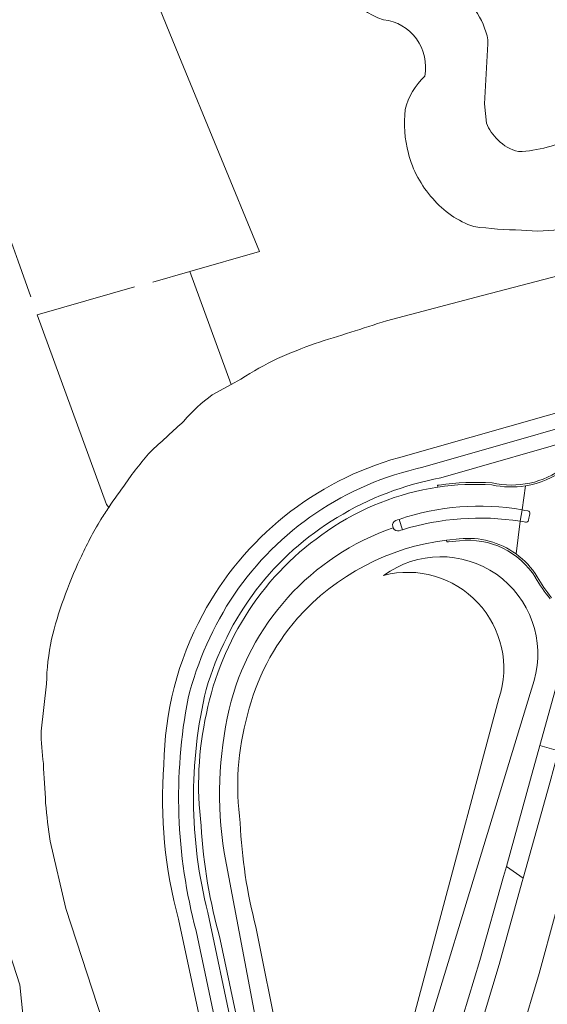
# Model space of a CAD drawing. Header units: metres. Extents: x 197700 to 204338, y 317132 to 325229.
# Tile 419 of 656: x 201081 to 201192, y 318522 to 318730. Entities that reach past the tile are written whole.
import ezdxf

# ---------------------------------------------------------------- set-up
doc = ezdxf.new("R2010")
doc.units = ezdxf.units.M
for name, color, linetype, lineweight in [('B-WE-GR-GRAS-GV', 60, 'Continuous', 13), ('B-WE-IE-TERREINAFSCHEIDING_KUNSTMATIG_HEKWERK-G', 20, 'IE-TERREINAFSCHEIDING-KUNSTMATIG', 18), ('B-WE-OG-TERREIN_CULTUURSCHEIDING-GV', 7, 'Continuous', 18), ('B-WE-OG-WATER-GV', 130, 'Continuous', 18), ('B-WE-OG-WATER_GREPPEL-GV', 160, 'Continuous', 18), ('B-WE-OG-WATER_SLOOT-GV', 120, 'Continuous', 18), ('B-WE-OG-WEG-GV', 7, 'Continuous', 18), ('B-WE-VH-ONVERHARD-GV', 252, 'Continuous', 18), ('B-WE-VH-VERHARDING_ASFALT-GV', 252, 'Continuous', 18), ('B-WE-VH-VERHARDING_BETON-GV', 252, 'Continuous', 18), ('B-WE-VH-VERHARDING_BETONSTRAATSTEEN-GV', 252, 'Continuous', 18)]:
    doc.layers.add(name, color=color, linetype=linetype, lineweight=lineweight)
doc.linetypes.add('IE-TERREINAFSCHEIDING-KUNSTMATIG', pattern='A,4,[82,NLCS.SHX,S=0.75,R=90,X=0,Y=0],4,-2', length=10)

msp = doc.modelspace()

# ---------------------------------------------------------------- linework, layer by layer
at = {"layer": 'B-WE-GR-GRAS-GV'}
for points in [[(201157.955, 318666.521), (201176.858, 318671.538), (201202.2, 318678.102), (201214.406, 318694.016), (201225.759, 318708.685), (201236.303, 318722.547), (201247.731, 318739.086), (201255.892, 318750.934), (201263.739, 318769.391)], [(200891.598, 318658.361), (200935.725, 318677.068), (200966.423, 318610.876), (201023.021, 318635.818), (201066.19, 318502.955), (201082.076, 318508.765), (201099.236, 318515.04), (201090.286, 318542.434), (201087.004, 318556.627)], [(201121.216, 318650.857), (201125.174, 318653.052), (201127.265, 318654.217)], [(201085.129, 318579.872), (201085.682, 318584.871), (201086.24, 318589.87)]]:
    msp.add_lwpolyline(points, dxfattribs=at)
for points in [[(201157.325, 318730.098, -0.3566674), (201147.206, 318745.05)], [(201166.018, 318718.17, 0.4374503), (201157.325, 318730.098)], [(201161.905, 318711.128, -0.1413479), (201166.018, 318718.17)], [(201162.581, 318701.874, -0.0972572), (201161.905, 318711.128)], [(201167.697, 318692.346, -0.1219595), (201162.581, 318701.874)], [(201176.389, 318686.411, -0.1354296), (201167.697, 318692.346)], [(201186.418, 318685.675, -0.0289141), (201176.389, 318686.411)], [(201195.527, 318686.007, -0.0750908), (201186.418, 318685.675)], [(201142.915, 318661.733, 0.0009605), (201157.955, 318666.521)], [(201134.982, 318658.544, -0.0190475), (201142.915, 318661.733)], [(201127.265, 318654.217, -0.0328478), (201134.982, 318658.544)], [(201115.203, 318645.314, -0.064561), (201121.216, 318650.857)], [(201108.528, 318639.234, 0.00149), (201115.203, 318645.314)], [(201102.986, 318632.235, -0.0404466), (201108.528, 318639.234)], [(201099.391, 318627.13, -0.0115067), (201102.986, 318632.235)], [(201097.713, 318624.566, -0.0056099), (201099.391, 318627.13)], [(201093.349, 318616.289, -0.0292081), (201097.713, 318624.566)], [(201089.862, 318607.806, -0.0234255), (201093.349, 318616.289)], [(201087.304, 318599.278, -0.0241625), (201089.862, 318607.806)], [(201086.24, 318589.87, -0.0461418), (201087.304, 318599.278)], [(201085.576, 318573.059, -0.0356581), (201085.129, 318579.872)], [(201086.062, 318564.687, 0.0019185), (201085.576, 318573.059)], [(201087.004, 318556.627, -0.0143984), (201086.062, 318564.687)]]:
    msp.add_lwpolyline(points, format="xyb", dxfattribs=at)
at = {"layer": 'B-WE-IE-TERREINAFSCHEIDING_KUNSTMATIG_HEKWERK-G'}
for points in [[(201157.955, 318666.521), (201176.858, 318671.538), (201202.2, 318678.102), (201214.406, 318694.016), (201225.759, 318708.685), (201236.303, 318722.547), (201247.731, 318739.086), (201255.892, 318750.934), (201263.739, 318769.391)], [(200926.639, 318749.578), (200913.984, 318745.273), (200956.098, 318717.249), (200949.898, 318726.014), (200961.317, 318729.357), (200964.98, 318730.343), (200985.042, 318733.433), (201007.182, 318736.881), (201029.307, 318746.952), (201052.217, 318757.429), (201059.943, 318759.944), (201075.754, 318765.166), (201095.854, 318767.587), (201103.467, 318748.759), (201114.181, 318722.556), (201131.15, 318681.167), (201116.459, 318676.955)], [(201082.948, 318671.595), (201080.238, 318679.118), (201067.567, 318714.591)], [(201116.459, 318676.955), (201108.662, 318674.682)], [(201116.459, 318676.955), (201125.174, 318653.052)], [(201104.777, 318673.684), (201084.303, 318667.79), (201098.877, 318627.744), (201099.391, 318627.13)], [(201028.489, 318653.599), (201036.51, 318639.519), (201044.527, 318631.187), (201048.499, 318620.916), (201049.745, 318612.084), (201050.242, 318600.64), (201060.719, 318577.507), (201070.431, 318555.911), (201073.355, 318548.571), (201080.581, 318526.33), (201082.072, 318511.84)], [(201121.216, 318650.857), (201125.174, 318653.052)], [(201125.174, 318653.052), (201127.265, 318654.217)], [(201085.129, 318579.872), (201085.682, 318584.871), (201086.24, 318589.87)], [(201099.236, 318515.04), (201090.286, 318542.434), (201087.004, 318556.627)]]:
    msp.add_lwpolyline(points, dxfattribs=at)
for points in [[(201142.915, 318661.733, 0.0009605), (201157.955, 318666.521)], [(201134.982, 318658.544, -0.0190475), (201142.915, 318661.733)], [(201127.265, 318654.217, -0.0328478), (201134.982, 318658.544)], [(201115.203, 318645.314, -0.064561), (201121.216, 318650.857)], [(201108.528, 318639.234, 0.00149), (201115.203, 318645.314)], [(201102.986, 318632.235, -0.0404466), (201108.528, 318639.234)], [(201099.391, 318627.13, -0.0115067), (201102.986, 318632.235)], [(201097.713, 318624.566, -0.0056099), (201099.391, 318627.13)], [(201093.349, 318616.289, -0.0292081), (201097.713, 318624.566)], [(201089.862, 318607.806, -0.0234255), (201093.349, 318616.289)], [(201087.304, 318599.278, -0.0241625), (201089.862, 318607.806)], [(201086.24, 318589.87, -0.0461418), (201087.304, 318599.278)], [(201085.576, 318573.059, -0.0356581), (201085.129, 318579.872)], [(201086.062, 318564.687, 0.0019185), (201085.576, 318573.059)], [(201087.004, 318556.627, -0.0143984), (201086.062, 318564.687)]]:
    msp.add_lwpolyline(points, format="xyb", dxfattribs=at)
at = {"layer": 'B-WE-OG-TERREIN_CULTUURSCHEIDING-GV'}
for points in [[(201263.739, 318769.391), (201255.892, 318750.934), (201247.731, 318739.086), (201236.303, 318722.547), (201225.759, 318708.685), (201214.406, 318694.016), (201202.2, 318678.102), (201176.858, 318671.538), (201157.955, 318666.521)], [(201127.265, 318654.217), (201125.174, 318653.052), (201121.216, 318650.857)], [(201160.518, 318637.623), (201214.629, 318653.012)], [(201086.24, 318589.87), (201085.682, 318584.871), (201085.129, 318579.872)], [(201181.682, 318586.805), (201154.509, 318485.116), (201157.873, 318488.113), (201186.783, 318582.996), (201188.233, 318587.825), (201189.073, 318590.564)], [(201087.004, 318556.627), (201090.286, 318542.434), (201099.236, 318515.04), (201102.152, 318506.116), (201102.619, 318504.484), (201108.764, 318482.977), (201108.973, 318481.711), (201104.714, 318465.435)], [(201120.915, 318508.279), (201114.09, 318540.156)]]:
    msp.add_lwpolyline(points, dxfattribs=at)
for points in [[(201157.955, 318666.521, -0.0009605), (201142.915, 318661.733)], [(201142.915, 318661.733, 0.0190475), (201134.982, 318658.544)], [(201134.982, 318658.544, 0.0328478), (201127.265, 318654.217)], [(201121.216, 318650.857, 0.064561), (201115.203, 318645.314)], [(201115.203, 318645.314, -0.00149), (201108.528, 318639.234)], [(201108.528, 318639.234, 0.0404466), (201102.986, 318632.235)], [(201119.187, 318604.483, -0.2040947), (201160.518, 318637.623)], [(201102.986, 318632.235, 0.0115067), (201099.391, 318627.13)], [(201099.391, 318627.13, 0.0056099), (201097.713, 318624.566)], [(201097.713, 318624.566, 0.0292081), (201093.349, 318616.289)], [(201093.349, 318616.289, 0.0234255), (201089.862, 318607.806)], [(201189.073, 318590.564, 0.7142778), (201157.358, 318612.773)], [(201157.358, 318612.773, -0.592938), (201181.682, 318586.805)], [(201089.862, 318607.806, 0.0241625), (201087.304, 318599.278)], [(201111.024, 318572.776, -0.1218378), (201119.187, 318604.483)], [(201087.304, 318599.278, 0.0461418), (201086.24, 318589.87)], [(201085.129, 318579.872, 0.0356581), (201085.576, 318573.059)], [(201085.576, 318573.059, -0.0019185), (201086.062, 318564.687)], [(201114.09, 318540.156, -0.0866958), (201111.024, 318572.776)], [(201086.062, 318564.687, 0.0143984), (201087.004, 318556.627)]]:
    msp.add_lwpolyline(points, format="xyb", dxfattribs=at)
at = {"layer": 'B-WE-OG-WATER-GV'}
for points in [[(201176.633, 318732.099, -0.1074156), (201179.367, 318725.848)], [(201191.874, 318703.203, 0.1819911), (201203.148, 318710.73)], [(201179.042, 318708.257, 0.1053068), (201181.465, 318704.716)], [(201181.465, 318704.716, 0.1500011), (201185.78, 318702.259)], [(201185.78, 318702.259, 0.0600915), (201191.874, 318703.203)]]:
    msp.add_lwpolyline(points, format="xyb", dxfattribs=at)
msp.add_lwpolyline([(201179.367, 318725.848), (201179.348, 318724.981), (201178.663, 318712.353), (201179.042, 318708.257)], dxfattribs=at)
at = {"layer": 'B-WE-OG-WATER_GREPPEL-GV'}
msp.add_lwpolyline([(201193.619, 318541.407), (201190.15, 318528.734), (201186.294, 318515.763)], dxfattribs=at)
at = {"layer": 'B-WE-OG-WATER_SLOOT-GV'}
for points in [[(201147.206, 318745.05, 0.3566674), (201157.325, 318730.098)], [(201179.367, 318725.848, 0.1074156), (201176.633, 318732.099)], [(201157.325, 318730.098, -0.4374503), (201166.018, 318718.17)], [(201166.018, 318718.17, 0.1413479), (201161.905, 318711.128)], [(201161.905, 318711.128, 0.0972572), (201162.581, 318701.874)], [(201203.148, 318710.73, -0.1819911), (201191.874, 318703.203)], [(201181.465, 318704.716, -0.1053068), (201179.042, 318708.257)], [(201185.78, 318702.259, -0.1500011), (201181.465, 318704.716)], [(201191.874, 318703.203, -0.0600915), (201185.78, 318702.259)], [(201162.581, 318701.874, 0.1219595), (201167.697, 318692.346)], [(201167.697, 318692.346, 0.1354296), (201176.389, 318686.411)], [(201176.389, 318686.411, 0.0289141), (201186.418, 318685.675)], [(201186.418, 318685.675, 0.0750908), (201195.527, 318686.007)]]:
    msp.add_lwpolyline(points, format="xyb", dxfattribs=at)
msp.add_lwpolyline([(201179.042, 318708.257), (201178.663, 318712.353), (201179.348, 318724.981), (201179.367, 318725.848)], dxfattribs=at)
at = {"layer": 'B-WE-OG-WEG-GV'}
for points in [[(201215.038, 318646.51), (201201.517, 318642.606), (201201.823, 318641.419), (201200.583, 318641.09), (201200.291, 318642.252), (201169.406, 318633.334)], [(201168.753, 318631.389), (201168.696, 318631.786), (201169.088, 318631.835)], [(201120.272, 318541.581), (201125.417, 318517.267)], [(201127.074, 318515.944), (201122.895, 318535.872)]]:
    msp.add_lwpolyline(points, dxfattribs=at)
for points in [[(201180.262, 318632.282, 0.2205466), (201195.378, 318635.545)], [(201145.523, 318622.171, -0.1153913), (201168.753, 318631.389)], [(201169.406, 318633.334, 0.0922928), (201147.529, 318624.961)], [(201169.088, 318631.835, -0.0526989), (201180.262, 318632.282)], [(201147.529, 318624.961, 0.0927505), (201130.482, 318609.728)], [(201128.946, 318605.357, -0.1010749), (201145.523, 318622.171)], [(201130.482, 318609.728, 0.0887824), (201119.907, 318588.704)], [(201119.983, 318583.618, -0.0969272), (201128.946, 318605.357)], [(201119.907, 318588.704, 0.1208972), (201120.272, 318541.581)], [(201118.87, 318559.912, -0.086686), (201119.983, 318583.618)], [(201122.895, 318535.872, -0.0539575), (201118.87, 318559.912)]]:
    msp.add_lwpolyline(points, format="xyb", dxfattribs=at)
at = {"layer": 'B-WE-VH-ONVERHARD-GV'}
for points in [[(201214.629, 318653.012), (201160.518, 318637.623)], [(201165.647, 318635.597), (201214.753, 318649.688)], [(201173.364, 318620.086), (201171.063, 318619.88), (201170.659, 318619.833), (201170.589, 318620.206)], [(201189.398, 318612.28), (201189.392, 318612.29)], [(201201.098, 318598.749), (201198.735, 318590.222), (201198.383, 318590.323), (201198.207, 318590.374), (201194.241, 318575.748), (201192.402, 318568.967), (201186.816, 318548.873), (201186.604, 318548.112), (201181.72, 318530.638), (201176.853, 318514.518)], [(201172.859, 318515.669), (201177.662, 318531.477), (201182.663, 318549.158), (201183.251, 318551.278), (201188.364, 318569.721), (201190.329, 318576.827), (201194.317, 318591.243), (201194.091, 318591.291), (201193.757, 318591.396), (201194.596, 318594.322)], [(201189.073, 318590.564), (201188.233, 318587.825), (201186.783, 318582.996), (201157.873, 318488.113), (201154.509, 318485.116), (201181.682, 318586.805)], [(201114.09, 318540.156), (201120.915, 318508.279)], [(201186.294, 318515.763), (201190.15, 318528.734), (201193.619, 318541.407)], [(201130.412, 318538.584), (201135.225, 318514.324)], [(201122.483, 318515.688), (201117.803, 318537.705)]]:
    msp.add_lwpolyline(points, dxfattribs=at)
for points in [[(201160.518, 318637.623, 0.2040947), (201119.187, 318604.483)], [(201143.042, 318625.906, -0.0955005), (201165.647, 318635.597)], [(201125.863, 318608.798, -0.0929506), (201143.042, 318625.906)], [(201170.589, 318620.206, 0.1819808), (201139.191, 318603.708)], [(201189.392, 318612.29, 0.2888688), (201173.364, 318620.086)], [(201157.358, 318612.773, -0.7142778), (201189.073, 318590.564)], [(201181.682, 318586.805, 0.592938), (201157.358, 318612.773)], [(201192.45, 318607.826, -0.0378112), (201189.398, 318612.28)], [(201116.102, 318586.83, -0.0843611), (201125.863, 318608.798)], [(201119.187, 318604.483, 0.1218378), (201111.024, 318572.776)], [(201139.191, 318603.708, 0.1205724), (201128.635, 318583.292)], [(201117.803, 318537.705, -0.1131228), (201116.102, 318586.83)], [(201128.635, 318583.292, 0.1025419), (201127.105, 318560.511)], [(201111.024, 318572.776, 0.0866958), (201114.09, 318540.156)], [(201127.105, 318560.511, 0.0534071), (201130.412, 318538.584)]]:
    msp.add_lwpolyline(points, format="xyb", dxfattribs=at)
at = {"layer": 'B-WE-VH-VERHARDING_ASFALT-GV'}
for points in [[(201214.753, 318649.688), (201165.647, 318635.597)], [(201169.406, 318633.334), (201200.291, 318642.252), (201201.517, 318642.606), (201215.038, 318646.51)], [(201186.57, 318626.607), (201187.274, 318631.669)], [(201187.274, 318631.669), (201186.57, 318626.607), (201187.172, 318626.498), (201187.777, 318626.381)], [(201188.171, 318625.762), (201188.117, 318625.405), (201188.01, 318624.88), (201187.934, 318624.431)], [(201159.384, 318622.825), (201159.285, 318623.086)], [(201159.952, 318624.376), (201160.277, 318624.49), (201160.606, 318624.603)], [(201185.296, 318617.287), (201186.143, 318624.209)], [(201187.31, 318624.016), (201186.725, 318624.116), (201186.143, 318624.209), (201185.296, 318617.287)], [(201161.302, 318622.407), (201160.982, 318622.308), (201160.663, 318622.207)], [(201170.589, 318620.206), (201170.652, 318620.214), (201173.32, 318620.484)], [(201123.716, 318554.29), (201130.766, 318517.052)], [(201130.766, 318517.052), (201123.716, 318554.29)], [(201125.417, 318517.267), (201120.272, 318541.581)], [(201135.225, 318514.324), (201130.412, 318538.584)], [(201117.803, 318537.705), (201122.483, 318515.688)], [(201122.895, 318535.872), (201127.074, 318515.944)]]:
    msp.add_lwpolyline(points, dxfattribs=at)
for points in [[(201165.647, 318635.597, 0.0955005), (201143.042, 318625.906)], [(201195.616, 318635.223, -0.1225681), (201187.274, 318631.669)], [(201168.753, 318631.389, 0.1153913), (201145.523, 318622.171)], [(201147.529, 318624.961, -0.0922928), (201169.406, 318633.334)], [(201180.205, 318631.885, 0.0523776), (201168.753, 318631.389)], [(201187.274, 318631.669, -0.0950563), (201180.205, 318631.885)], [(201160.606, 318624.603, -0.12586), (201186.57, 318626.607)], [(201143.042, 318625.906, 0.0929506), (201125.863, 318608.798)], [(201187.777, 318626.381, -0.4098465), (201188.171, 318625.762)], [(201130.482, 318609.728, -0.0927505), (201147.529, 318624.961)], [(201159.285, 318623.086, -0.4028474), (201159.952, 318624.376)], [(201186.143, 318624.209, 0.1132714), (201161.302, 318622.407)], [(201187.934, 318624.431, -0.4111784), (201187.31, 318624.016)], [(201159.384, 318622.825, 0.2568916), (201124.782, 318584.515)], [(201124.782, 318584.515, -0.2568916), (201159.384, 318622.825)], [(201145.523, 318622.171, 0.1010749), (201128.946, 318605.357)], [(201160.663, 318622.207, -0.409597), (201159.384, 318622.825)], [(201139.191, 318603.708, -0.1819808), (201170.589, 318620.206)], [(201173.32, 318620.484, -0.1874311), (201185.296, 318617.287)], [(201185.296, 318617.287, -0.0963574), (201189.738, 318612.491)], [(201189.738, 318612.491, 0.0380547), (201192.78, 318608.054)], [(201125.863, 318608.798, 0.0843611), (201116.102, 318586.83)], [(201119.907, 318588.704, -0.0887824), (201130.482, 318609.728)], [(201128.946, 318605.357, 0.0969272), (201119.983, 318583.618)], [(201128.635, 318583.292, -0.1205724), (201139.191, 318603.708)], [(201120.272, 318541.581, -0.1208972), (201119.907, 318588.704)], [(201116.102, 318586.83, 0.1131228), (201117.803, 318537.705)], [(201119.983, 318583.618, 0.086686), (201118.87, 318559.912)], [(201124.782, 318584.515, 0.095549), (201123.716, 318554.29)], [(201123.716, 318554.29, -0.095549), (201124.782, 318584.515)], [(201127.105, 318560.511, -0.1025419), (201128.635, 318583.292)], [(201118.87, 318559.912, 0.0539575), (201122.895, 318535.872)], [(201130.412, 318538.584, -0.0534071), (201127.105, 318560.511)]]:
    msp.add_lwpolyline(points, format="xyb", dxfattribs=at)
for points in [[(201198.207, 318590.374), (201194.317, 318591.243), (201190.329, 318576.827), (201194.241, 318575.748)], [(201183.251, 318551.278), (201186.816, 318548.873), (201192.402, 318568.967), (201194.241, 318575.748), (201190.329, 318576.827), (201188.364, 318569.721)], [(201186.816, 318548.873), (201183.251, 318551.278), (201182.663, 318549.158), (201177.662, 318531.477), (201172.859, 318515.669), (201168.665, 318503.865), (201163.03, 318490.297), (201157.923, 318479.635), (201151.797, 318468.307), (201148.647, 318463.109), (201151.55, 318459.82), (201155.611, 318466.569), (201161.599, 318477.618), (201167.035, 318489.113), (201172.622, 318502.529), (201176.853, 318514.518), (201181.72, 318530.638), (201186.604, 318548.112)]]:
    msp.add_lwpolyline(points, close=True, dxfattribs=at)
at = {"layer": 'B-WE-VH-VERHARDING_BETON-GV'}
for points in [[(201195.378, 318635.545, -0.2205466), (201180.262, 318632.282)], [(201187.274, 318631.669, 0.1225681), (201195.616, 318635.223)], [(201168.753, 318631.389, -0.0523776), (201180.205, 318631.885)], [(201180.262, 318632.282, 0.0526989), (201169.088, 318631.835)], [(201180.205, 318631.885, 0.0950563), (201187.274, 318631.669)], [(201185.296, 318617.287, 0.1874311), (201173.32, 318620.484)], [(201173.364, 318620.086, -0.2888688), (201189.392, 318612.29)], [(201189.738, 318612.491, 0.0963574), (201185.296, 318617.287)], [(201189.398, 318612.28, 0.0378112), (201192.45, 318607.826)], [(201192.78, 318608.054, -0.0380547), (201189.738, 318612.491)]]:
    msp.add_lwpolyline(points, format="xyb", dxfattribs=at)
for points in [[(201169.088, 318631.835), (201168.696, 318631.786), (201168.753, 318631.389)], [(201173.32, 318620.484), (201170.652, 318620.214), (201170.589, 318620.206), (201170.659, 318619.833), (201171.063, 318619.88), (201173.364, 318620.086)], [(201189.392, 318612.29), (201189.398, 318612.28)]]:
    msp.add_lwpolyline(points, dxfattribs=at)
at = {"layer": 'B-WE-VH-VERHARDING_BETONSTRAATSTEEN-GV'}
for points in [[(201186.57, 318626.607, 0.12586), (201160.606, 318624.603)], [(201188.171, 318625.762, 0.4098465), (201187.777, 318626.381)], [(201159.952, 318624.376, 0.4028474), (201159.285, 318623.086)], [(201161.302, 318622.407, -0.1132714), (201186.143, 318624.209)], [(201187.31, 318624.016, 0.4111784), (201187.934, 318624.431)], [(201159.384, 318622.825, 0.409597), (201160.663, 318622.207)]]:
    msp.add_lwpolyline(points, format="xyb", dxfattribs=at)
for points in [[(201187.777, 318626.381), (201187.172, 318626.498), (201186.57, 318626.607), (201186.143, 318624.209), (201186.725, 318624.116), (201187.31, 318624.016)], [(201186.143, 318624.209), (201186.57, 318626.607)], [(201187.934, 318624.431), (201188.01, 318624.88), (201188.117, 318625.405), (201188.171, 318625.762)], [(201159.285, 318623.086), (201159.384, 318622.825)], [(201161.302, 318622.407), (201160.606, 318624.603), (201160.277, 318624.49), (201159.952, 318624.376)], [(201160.606, 318624.603), (201161.302, 318622.407)], [(201160.663, 318622.207), (201160.982, 318622.308), (201161.302, 318622.407)]]:
    msp.add_lwpolyline(points, dxfattribs=at)

doc.saveas('drawing.dxf')
